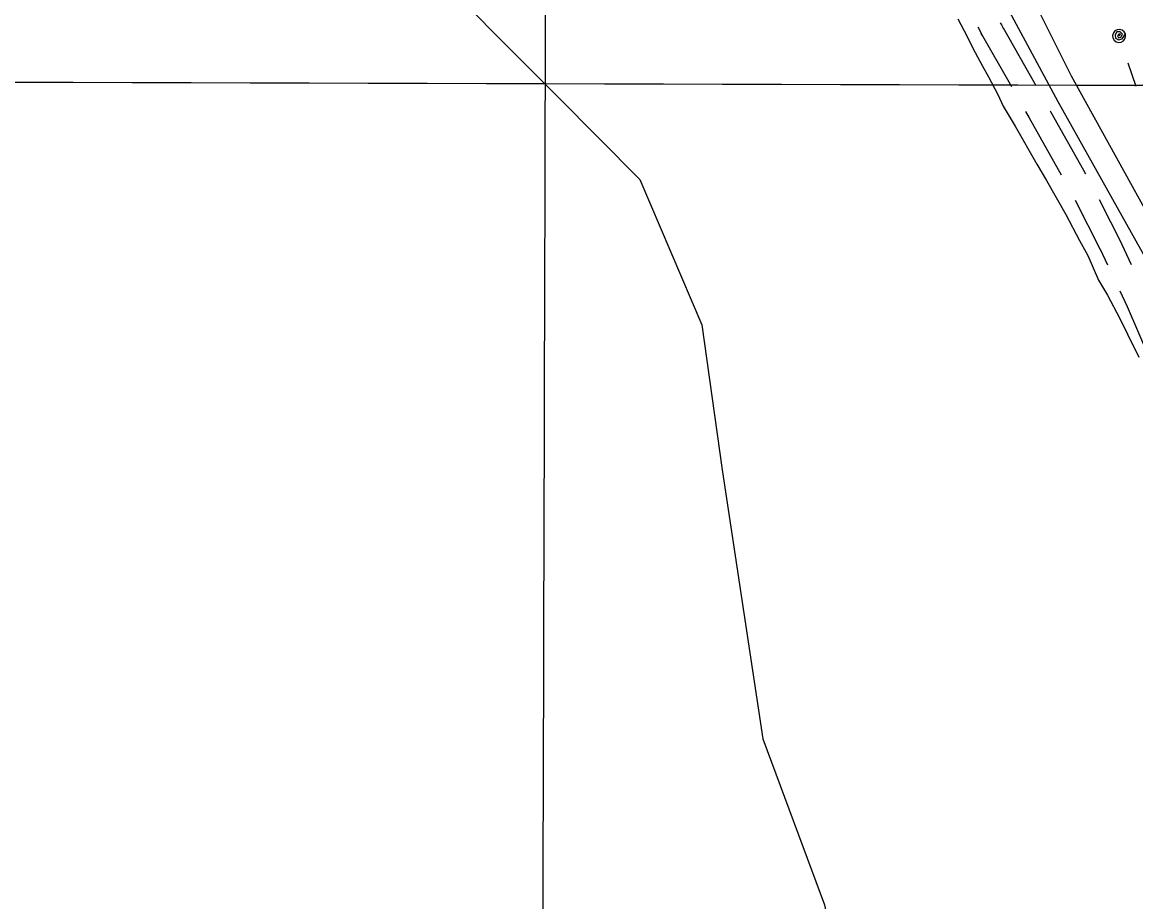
# Model space of a CAD drawing. Extents: x 3172297 to 3210190, y 958463 to 983887.
# Drawn here: x 3181049 to 3182586, y 968839 to 970053 of the extents above; entities that cross this region are included whole.
import ezdxf

# ---------------------------------------------------------------- set-up
doc = ezdxf.new("R2010")
doc.units = 0
for name, color, linetype in [('V-GRID-MAJR', 7, 'Continuous'), ('V-ROAD-CNTR', 7, 'Continuous'), ('V-SITE-VEGE', 7, 'Continuous'), ('V-TOPO-SHOR', 7, 'Continuous'), ('V-UTIL-LINE', 7, 'Continuous')]:
    doc.layers.add(name, color=color, linetype=linetype)

msp = doc.modelspace()

# ---------------------------------------------------------------- linework, layer by layer
at = {"layer": 'V-GRID-MAJR'}
for points in [[(3181754.27, 963906.585), (3181771.021, 969968.005), (3181787.7770000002, 976031.373), (3181804.534, 982094.792), (3181804.539, 982096.687)], [(3176557.23, 969982.7930000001), (3181771.021, 969968.005), (3186984.815, 969953.976), (3192198.611, 969940.7050000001), (3197412.4080000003, 969928.193), (3202626.207, 969916.438), (3207840.008, 969905.443), (3207840.009, 969905.443)]]:
    msp.add_spline(points, degree=3, dxfattribs=at)
at = {"layer": 'V-ROAD-CNTR'}
for points in [[(3182367.4534299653, 970046.1487775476), (3182373.806457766, 970034.58827793), (3182372.467, 970037.080616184), (3182372.467, 970036.8882140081), (3182413.8942030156, 969964.0607081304)], [(3182398.452077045, 970052.0316863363), (3182400.1655422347, 970048.91372207), (3182402.467, 970044.631383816), (3182402.467, 970044.8237859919), (3182447.652461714, 969965.3893989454)], [(3182433.619812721, 969929.2634684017), (3182438.45, 969920.6014434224), (3182438.45, 969920.5580106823), (3182482.7267567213, 969842.1581683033)], [(3182467.263876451, 969930.5276442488), (3182468.45, 969928.4005565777), (3182468.45, 969928.4439893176), (3182513.5049563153, 969848.6662066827), (3182516.35872636, 969843.5027286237)], [(3182501.8309150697, 969807.0223924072), (3182536.307, 969739.0771500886), (3182536.307, 969739.2931200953), (3182546.4035836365, 969717.9703217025)], [(3182534.933269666, 969808.0839921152), (3182566.307, 969746.2528499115), (3182566.307, 969746.0368799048), (3182579.3377320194, 969718.51750486)], [(3182563.5219173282, 969681.8184121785), (3182573.757, 969660.2031200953), (3182573.757, 969660.4879927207), (3182603.6882409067, 969590.8488519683)]]:
    msp.add_lwpolyline(points, dxfattribs=at)
at = {"layer": 'V-SITE-VEGE'}
for p, q in [((3182340.103, 970057.1830000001), (3182352.7430000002, 970033.071)), ((3182352.7430000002, 970033.071), (3182360.952, 970017.007)), ((3182360.952, 970017.007), (3182373.594, 969992.894)), ((3182373.594, 969992.894), (3182382.4760000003, 969977.4699999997)), ((3182382.4760000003, 969977.4699999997), (3182395.102, 969952.7000000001)), ((3182395.102, 969952.7000000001), (3182402.649, 969936.648)), ((3182402.649, 969936.648), (3182419.176, 969909.139)), ((3182419.176, 969909.139), (3182448.989, 969856.841)), ((3182448.989, 969856.841), (3182462.324, 969834.037)), ((3182462.324, 969834.037), (3182488.96, 969787.1070000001)), ((3182488.96, 969787.1070000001), (3182507.9390000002, 969751.601)), ((3182507.9390000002, 969751.601), (3182519.338, 969730.828)), ((3182519.338, 969730.828), (3182534.383, 969696.743)), ((3182534.383, 969696.743), (3182546.443, 969675.951)), ((3182546.443, 969675.951), (3182563.521, 969643.802)), ((3182563.521, 969643.802), (3182574.2430000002, 969622.382)), ((3182574.2430000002, 969622.382), (3182589.9960000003, 969590.261))]:
    msp.add_line(p, q, dxfattribs=at)
at = {"layer": 'V-TOPO-SHOR'}
for points in [[(3181277.3489022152, 971608.3902843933), (3181105.2174314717, 971323.1057720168), (3181075.940150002, 971037.4680378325), (3181161.2287973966, 970865.8310776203), (3181332.01802527, 970608.2696707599), (3181360.094352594, 970408.2031614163), (3181416.953450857, 970293.778521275), (3181588.025256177, 970150.500465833), (3181787.5266106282, 969950.0100903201), (3181901.5273846, 969835.4441614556), (3181986.7453876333, 969635.2363633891), (3182014.821714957, 969435.1698540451), (3182071.045013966, 969063.6076732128), (3182156.192372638, 968834.8290372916), (3182184.4099886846, 968691.9042036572), (3182098.2029645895, 968492.1202717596), (3182069.4201936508, 968406.4784025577), (3181986.833092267, 968226.328091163)], [(3183161.409517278, 968784.1299499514), (3183115.1585166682, 968855.6718416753), (3183068.9604993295, 968948.6418617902), (3183047.629506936, 968987.9797471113), (3182958.619385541, 969098.9125074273), (3182780.7404314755, 969377.9197037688), (3182727.3820435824, 969463.7646755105), (3182620.797725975, 969689.024939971), (3182478.570505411, 969942.9443477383), (3182382.5854549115, 970121.7505090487), (3182325.6733733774, 970214.7470207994), (3182315.029953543, 970243.3443502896), (3182322.1903240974, 970250.4693986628), (3182322.1903240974, 970250.4693986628), (3182322.2079851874, 970257.6121081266), (3182307.9402273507, 970264.790139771), (3182300.7975178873, 970264.8078008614), (3182297.2614853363, 970279.1020503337), (3182233.303830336, 970411.4011252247), (3182219.1685306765, 970472.1494778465), (3182169.496294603, 970604.4132305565), (3182105.65343669, 970783.1399169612), (3182027.6134653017, 970997.6154728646), (3181882.1592812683, 971390.8265457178)], [(3182453.87126083, 970064.4322224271), (3182496.515584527, 969978.613742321), (3182674.288572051, 969656.7502891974)]]:
    msp.add_lwpolyline(points, dxfattribs=at)
at = {"layer": 'V-UTIL-LINE'}
for points in [[(3182562.664, 970033.7550000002), (3182564.4, 970036.0490000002), (3182562.074, 970036.1350000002), (3182560.473, 970033.9040000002), (3182561.69, 970031.2410000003), (3182564.965, 970032.1480000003), (3182567.179, 970036.2800000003), (3182564.278, 970039.4090000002), (3182559.421, 970039.1740000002), (3182557.156, 970035.1950000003), (3182557.598, 970030.7460000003), (3182561.678, 970028.1730000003), (3182567, 970029.5840000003), (3182571.213, 970036.5670000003), (3182569.486, 970039.6240000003), (3182566.72, 970041.7890000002), (3182563.3370000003, 970042.7300000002), (3182559.8510000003, 970042.3040000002), (3182556.794, 970040.5770000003), (3182554.63, 970037.8120000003), (3182553.6890000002, 970034.4280000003), (3182554.114, 970030.9430000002), (3182555.841, 970027.8850000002), (3182558.607, 970025.7210000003), (3182561.99, 970024.7800000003), (3182565.4760000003, 970025.2050000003), (3182568.5330000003, 970026.9320000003), (3182570.697, 970029.6980000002), (3182571.6380000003, 970033.0810000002), (3182571.213, 970036.5670000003)], [(3182574.853, 969996.6960000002), (3182585.477, 969964.3980000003)]]:
    msp.add_lwpolyline(points, dxfattribs=at)

doc.saveas('drawing.dxf')
